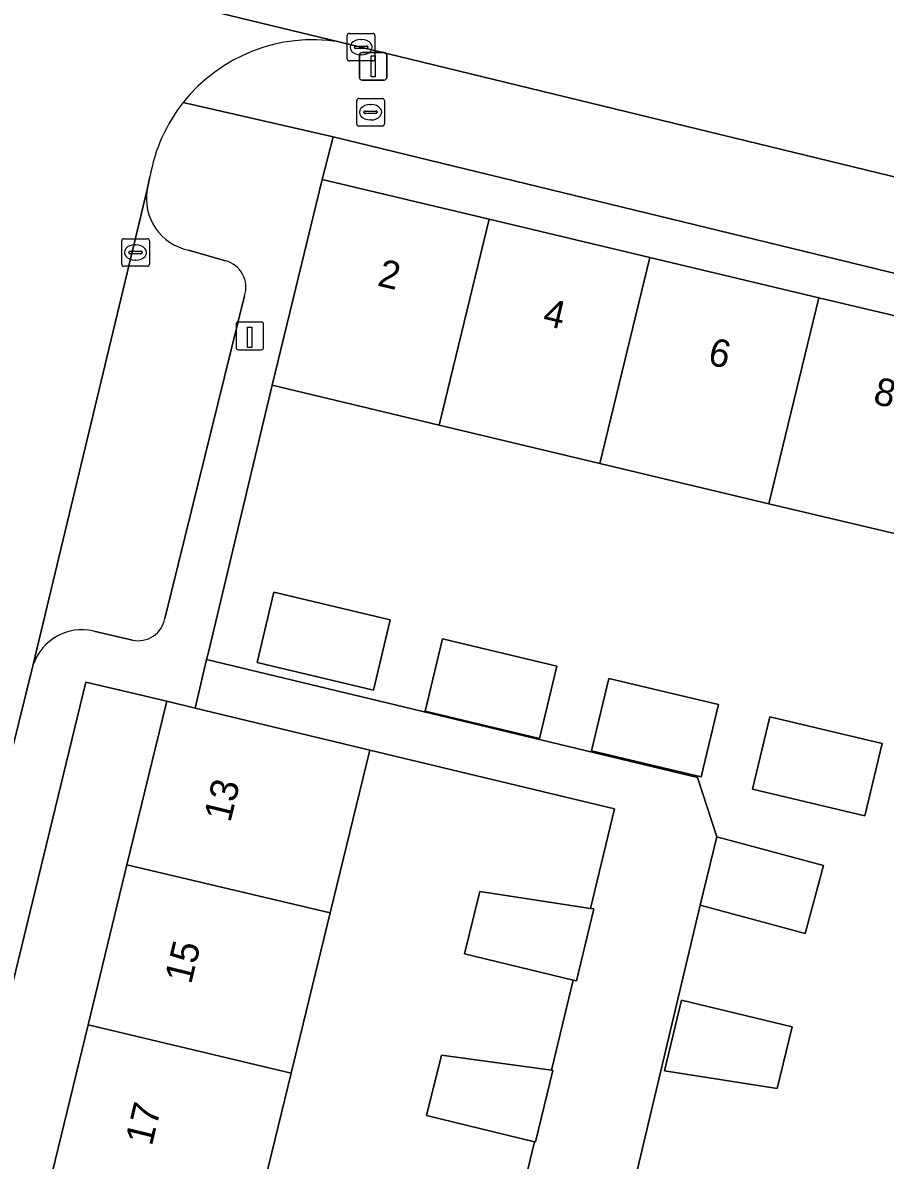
# Model space of a CAD drawing. Extents: x 162803 to 163818, y 381639 to 382475.
# Drawn here: x 163103.07 to 163134.3, y 382302.82 to 382344.03 of the extents above; entities that cross this region are included whole.
import ezdxf

# ---------------------------------------------------------------- set-up
doc = ezdxf.new("R2010")
doc.units = 0
for name, color, linetype in [('IMGEO_Brandkraan', 7, 'Continuous'), ('IMGEO_Erf', 7, 'Continuous'), ('IMGEO_Kolk', 7, 'Continuous'), ('IMGEO_Laadpaal', 7, 'Continuous'), ('IMGEO_Lichtmast', 7, 'Continuous'), ('IMGEO_Muur', 7, 'Continuous'), ('IMGEO_Pand', 7, 'Continuous'), ('IMGEO_Pand_nummerreeks', 7, 'Continuous'), ('IMGEO_Parkeervlak_open', 7, 'Continuous'), ('IMGEO_Rijbaan_lokaal_gesloten', 7, 'Continuous'), ('IMGEO_Rijbaan_lokaal_open', 7, 'Continuous'), ('IMGEO_Voetpad_open', 7, 'Continuous')]:
    doc.layers.add(name, color=color, linetype=linetype)

msp = doc.modelspace()

# ---------------------------------------------------------------- linework, layer by layer
at = {"layer": 'IMGEO_Brandkraan'}
for p, q in [((163115.241, 382341.288), (163116.093, 382341.288)), ((163115.166, 382340.362), (163115.166, 382341.214)), ((163115.468, 382340.831), (163115.866, 382340.831)), ((163115.654, 382341.068), (163115.679, 382341.068)), ((163116.167, 382341.214), (163116.167, 382340.362)), ((163115.425, 382340.782), (163115.425, 382340.794)), ((163115.863, 382340.745), (163115.465, 382340.745)), ((163115.677, 382340.508), (163115.652, 382340.508)), ((163115.909, 382340.794), (163115.909, 382340.782)), ((163116.093, 382340.288), (163115.241, 382340.288))]:
    msp.add_line(p, q, dxfattribs=at)
for points in [[(163115.241, 382341.288), (163116.093, 382341.288)], [(163115.166, 382340.362), (163115.166, 382341.214)], [(163116.167, 382341.214), (163116.167, 382340.362)], [(163116.093, 382340.288), (163115.241, 382340.288)]]:
    msp.add_lwpolyline(points, dxfattribs=at)
for centre, radius, start, end in [((163115.243, 382341.212), 0.0765, 91.552, 178.448), ((163115.243, 382341.212), 0.0765, 91.552, 178.448), ((163116.091, 382341.212), 0.0765, 1.552, 88.448), ((163116.091, 382341.212), 0.0765, 1.552, 88.448), ((163115.465, 382340.791), 0.0403, 85.8775, 175.7526), ((163115.87, 382340.793), 0.0386, 1.7309, 96.639), ((163115.462, 382340.781), 0.0366, 178.938, 274.7102), ((163115.866, 382340.788), 0.043, 264.8664, 352.4533), ((163115.243, 382340.364), 0.0765, 181.552, 268.448), ((163115.243, 382340.364), 0.0765, 181.552, 268.448), ((163116.091, 382340.364), 0.0765, 271.552, 358.448), ((163116.091, 382340.364), 0.0765, 271.552, 358.448)]:
    msp.add_arc(centre, radius, start, end, dxfattribs=at)
for centre, major_axis, ratio, start_param, end_param in [((163115.653, 382340.788), (-0.387, 0.002), 0.722429, 4.712389, 7.853982), ((163115.678, 382340.788), (-0.39, 0.002), 0.717154, 1.570796, 4.712389)]:
    msp.add_ellipse(centre, major_axis=major_axis, ratio=ratio, start_param=start_param, end_param=end_param, dxfattribs=at)
at = {"layer": 'IMGEO_Erf'}
for points in [[(163150.106, 382331.192), (163114.317, 382339.892), (163113.917, 382338.352), (163119.957, 382336.913), (163125.78, 382335.526), (163131.9, 382334.068), (163137.772, 382332.67), (163143.891, 382331.212), (163149.794, 382329.806)], [(163111.559, 382320.854), (163112.164, 382323.398), (163116.375, 382322.397), (163115.77, 382319.853)], [(163117.648, 382319.089), (163118.273, 382321.709), (163122.407, 382320.723), (163121.782, 382318.103)], [(163123.666, 382317.654), (163124.291, 382320.274), (163128.26, 382319.327), (163127.634, 382316.707)], [(163130.124, 382318.882), (163134.189, 382317.912), (163133.564, 382315.292), (163129.499, 382316.262)], [(163126.918, 382308.618), (163130.928, 382307.656), (163130.391, 382305.415), (163126.304, 382306.057)]]:
    msp.add_lwpolyline(points, close=True, dxfattribs=at)
for points in [[(163135.958, 382325.205), (163130.086, 382326.605), (163123.967, 382328.065), (163118.145, 382329.454), (163112.1, 382330.896), (163109.805, 382321.271), (163109.73, 382320.954), (163127.496, 382316.688), (163128.207, 382314.539), (163132.062, 382313.493), (163131.394, 382311.031), (163127.602, 382312.061), (163124.011, 382296.95)], [(163102.629, 382296.168), (163104.027, 382301.92), (163105.437, 382307.723), (163106.847, 382313.524), (163108.286, 382319.447), (163105.355, 382320.14), (163091.157, 382261.639)], [(163120.818, 382300.237), (163121.599, 382303.487), (163117.696, 382304.435), (163118.228, 382306.625), (163122.222, 382306.079), (163123.006, 382309.34), (163119.07, 382310.296), (163119.619, 382312.553), (163123.632, 382311.944), (163124.498, 382315.547), (163115.638, 382317.677), (163114.204, 382311.778), (163112.794, 382305.976), (163111.384, 382300.174)]]:
    msp.add_lwpolyline(points, dxfattribs=at)
at = {"layer": 'IMGEO_Kolk'}
for p, q in [((163114.822, 382342.718), (163114.822, 382343.57)), ((163114.897, 382343.644), (163115.749, 382343.644)), ((163115.31, 382343.424), (163115.335, 382343.424)), ((163115.823, 382343.57), (163115.823, 382342.718)), ((163115.081, 382343.138), (163115.081, 382343.15)), ((163115.519, 382343.101), (163115.121, 382343.101)), ((163115.124, 382343.187), (163115.522, 382343.187)), ((163115.565, 382343.15), (163115.565, 382343.138)), ((163115.749, 382342.644), (163114.897, 382342.644)), ((163115.333, 382342.864), (163115.308, 382342.864)), ((163106.655, 382335.28), (163106.655, 382336.132)), ((163106.73, 382336.206), (163107.582, 382336.206)), ((163107.143, 382335.986), (163107.168, 382335.986)), ((163107.656, 382336.132), (163107.656, 382335.28)), ((163106.914, 382335.7), (163106.914, 382335.712)), ((163107.352, 382335.663), (163106.954, 382335.663)), ((163106.957, 382335.749), (163107.355, 382335.749)), ((163107.398, 382335.712), (163107.398, 382335.7)), ((163107.582, 382335.206), (163106.73, 382335.206)), ((163107.166, 382335.426), (163107.141, 382335.426))]:
    msp.add_line(p, q, dxfattribs=at)
for points in [[(163114.822, 382342.718), (163114.822, 382343.57)], [(163114.897, 382343.644), (163115.749, 382343.644)], [(163115.823, 382343.57), (163115.823, 382342.718)], [(163115.749, 382342.644), (163114.897, 382342.644)], [(163106.655, 382335.28), (163106.655, 382336.132)], [(163106.73, 382336.206), (163107.582, 382336.206)], [(163107.656, 382336.132), (163107.656, 382335.28)], [(163107.582, 382335.206), (163106.73, 382335.206)]]:
    msp.add_lwpolyline(points, dxfattribs=at)
for centre, radius, start, end in [((163114.899, 382343.568), 0.0765, 91.552, 178.448), ((163114.899, 382343.568), 0.0765, 91.552, 178.448), ((163115.747, 382343.568), 0.0765, 1.552, 88.448), ((163115.747, 382343.568), 0.0765, 1.552, 88.448), ((163115.121, 382343.147), 0.0403, 85.8775, 175.7526), ((163115.118, 382343.137), 0.0366, 178.938, 274.7102), ((163115.522, 382343.144), 0.043, 264.8664, 352.4533), ((163115.526, 382343.149), 0.0386, 1.7309, 96.639), ((163114.899, 382342.72), 0.0765, 181.552, 268.448), ((163114.899, 382342.72), 0.0765, 181.552, 268.448), ((163115.747, 382342.72), 0.0765, 271.552, 358.448), ((163115.747, 382342.72), 0.0765, 271.552, 358.448), ((163106.732, 382336.13), 0.0765, 91.552, 178.448), ((163106.732, 382336.13), 0.0765, 91.552, 178.448), ((163107.58, 382336.13), 0.0765, 1.552, 88.448), ((163107.58, 382336.13), 0.0765, 1.552, 88.448), ((163106.954, 382335.709), 0.0403, 85.8775, 175.7526), ((163106.951, 382335.699), 0.0366, 178.938, 274.7102), ((163107.355, 382335.706), 0.043, 264.8664, 352.4533), ((163107.359, 382335.711), 0.0386, 1.7309, 96.639), ((163106.732, 382335.282), 0.0765, 181.552, 268.448), ((163106.732, 382335.282), 0.0765, 181.552, 268.448), ((163107.58, 382335.282), 0.0765, 271.552, 358.448), ((163107.58, 382335.282), 0.0765, 271.552, 358.448)]:
    msp.add_arc(centre, radius, start, end, dxfattribs=at)
for centre, major_axis, ratio, start_param, end_param in [((163115.309, 382343.144), (-0.387, 0.002), 0.722429, 4.712389, 7.853982), ((163115.334, 382343.144), (-0.39, 0.002), 0.717154, 1.570796, 4.712389), ((163107.142, 382335.706), (-0.387, 0.002), 0.722429, 4.712389, 7.853982), ((163107.167, 382335.706), (-0.39, 0.002), 0.717154, 1.570796, 4.712389)]:
    msp.add_ellipse(centre, major_axis=major_axis, ratio=ratio, start_param=start_param, end_param=end_param, dxfattribs=at)
at = {"layer": 'IMGEO_Laadpaal'}
for p, q in [((163110.795, 382333.1), (163110.795, 382332.259)), ((163110.795, 382333.1), (163110.795, 382332.259)), ((163111.711, 382333.184), (163110.87, 382333.184)), ((163111.711, 382333.184), (163110.87, 382333.184)), ((163111.795, 382332.268), (163111.795, 382333.109)), ((163111.795, 382332.268), (163111.795, 382333.109)), ((163110.879, 382332.184), (163111.72, 382332.184)), ((163110.879, 382332.184), (163111.72, 382332.184))]:
    msp.add_line(p, q, dxfattribs=at)
msp.add_lwpolyline([(163111.21, 382332.997), (163111.37, 382332.997), (163111.37, 382332.264), (163111.21, 382332.264), (163111.21, 382332.997)], dxfattribs=at)
for centre, start, end in [((163110.873, 382333.106), 92.4484, 184.2845), ((163110.873, 382333.106), 92.4484, 184.2845), ((163111.717, 382333.106), 2.4484, 94.2845), ((163111.717, 382333.106), 2.4484, 94.2845), ((163110.873, 382332.262), 182.4484, 274.2845), ((163110.873, 382332.262), 182.4484, 274.2845), ((163111.717, 382332.262), 272.4484, 4.2845), ((163111.717, 382332.262), 272.4484, 4.2845)]:
    msp.add_arc(centre, 0.0779, start, end, dxfattribs=at)
at = {"layer": 'IMGEO_Lichtmast'}
for p, q in [((163115.362, 382342.951), (163116.152, 382342.951)), ((163116.152, 382342.951), (163115.362, 382342.951)), ((163115.262, 382342.051), (163115.262, 382342.851)), ((163115.262, 382342.851), (163115.262, 382342.051)), ((163116.252, 382342.851), (163116.252, 382342.051)), ((163116.252, 382342.051), (163116.252, 382342.851)), ((163116.152, 382341.951), (163115.362, 382341.951)), ((163115.362, 382341.951), (163116.152, 382341.951))]:
    msp.add_line(p, q, dxfattribs=at)
msp.add_lwpolyline([(163115.682, 382342.826), (163115.832, 382342.826), (163115.832, 382342.076), (163115.682, 382342.076), (163115.682, 382342.826)], dxfattribs=at)
for centre, start, end in [((163115.362, 382342.851), 90, 180), ((163115.362, 382342.851), 90, 180), ((163116.152, 382342.851), 0, 90), ((163116.152, 382342.851), 360, 90), ((163115.362, 382342.051), 180, 270), ((163115.362, 382342.051), 180, 270), ((163116.152, 382342.051), 270, 0), ((163116.152, 382342.051), 270, 0)]:
    msp.add_arc(centre, 0.1, start, end, dxfattribs=at)
at = {"layer": 'IMGEO_Muur'}
msp.add_lwpolyline([(163109.805, 382321.271), (163112.1, 382330.896)], dxfattribs=at)
at = {"layer": 'IMGEO_Pand'}
for points in [[(163118.145, 382329.454), (163119.957, 382336.913), (163113.917, 382338.352), (163112.1, 382330.896)], [(163125.78, 382335.526), (163119.957, 382336.913), (163118.145, 382329.454), (163123.967, 382328.065)], [(163125.78, 382335.526), (163123.967, 382328.065), (163130.086, 382326.605), (163131.9, 382334.068)], [(163137.772, 382332.67), (163131.9, 382334.068), (163130.086, 382326.605), (163135.958, 382325.205)], [(163115.77, 382319.853), (163116.375, 382322.397), (163112.164, 382323.398), (163111.559, 382320.854)], [(163122.407, 382320.723), (163118.273, 382321.709), (163117.648, 382319.089), (163121.782, 382318.103)], [(163128.26, 382319.327), (163124.291, 382320.274), (163123.666, 382317.654), (163127.634, 382316.707)], [(163106.847, 382313.524), (163114.204, 382311.778), (163115.638, 382317.677), (163109.311, 382319.198), (163108.286, 382319.447)], [(163134.189, 382317.912), (163130.124, 382318.882), (163129.499, 382316.262), (163133.564, 382315.292)], [(163132.062, 382313.493), (163128.207, 382314.539), (163127.602, 382312.061), (163131.394, 382311.031)], [(163112.794, 382305.976), (163114.204, 382311.778), (163106.847, 382313.524), (163105.437, 382307.723)], [(163123.632, 382311.944), (163119.619, 382312.553), (163119.07, 382310.296), (163123.006, 382309.34), (163123.116, 382309.313), (163123.751, 382311.926)], [(163130.928, 382307.656), (163126.918, 382308.618), (163126.304, 382306.057), (163130.391, 382305.415)], [(163104.027, 382301.92), (163111.384, 382300.174), (163112.794, 382305.976), (163105.437, 382307.723)], [(163122.222, 382306.079), (163118.228, 382306.625), (163117.696, 382304.435), (163121.599, 382303.487), (163121.631, 382303.479), (163122.262, 382306.073)]]:
    msp.add_lwpolyline(points, close=True, dxfattribs=at)
at = {"layer": 'IMGEO_Parkeervlak_open'}
for points in [[(163107.572, 382337.987), (163103.455, 382320.774)], [(163110.414, 382335.405), (163109.068, 382335.792)], [(163108.214, 382322.443), (163111.101, 382334.13)], [(163105.641, 382321.989), (163107.047, 382321.665)]]:
    msp.add_lwpolyline(points, dxfattribs=at)
for centre, radius, start, end in [((163109.474, 382337.676), 1.927, 170.7028, 257.8498), ((163110.164, 382334.448), 0.989, 341.2719, 75.3618), ((163107.262, 382322.606), 0.966, 257.1262, 350.254), ((163105.216, 382320.18), 1.858, 76.7769, 161.3546)]:
    msp.add_arc(centre, radius, start, end, dxfattribs=at)
at = {"layer": 'IMGEO_Rijbaan_lokaal_gesloten'}
msp.add_lwpolyline([(163042.433, 382360.809), (163044.202, 382360.414), (163096.339, 382347.729), (163098.264, 382347.275), (163114.514, 382343.34), (163141.376, 382336.806), (163149.418, 382334.871), (163150.664, 382334.562), (163152.543, 382342.38), (163151.467, 382342.651), (163150.423, 382342.903), (163143.407, 382344.595), (163120.292, 382350.138), (163096.979, 382355.69)], dxfattribs=at)
at = {"layer": 'IMGEO_Rijbaan_lokaal_open'}
for points in [[(163114.514, 382343.34), (163098.264, 382347.275)], [(163102.44, 382339.751), (163094.612, 382307.48), (163099.839, 382306.208), (163103.455, 382320.774), (163107.572, 382337.987)], [(163107.572, 382337.987), (163107.679, 382338.45)]]:
    msp.add_lwpolyline(points, dxfattribs=at)
for centre, radius, start, end in [((163113.575, 382337.432), 5.982, 80.9723, 141.7551), ((163113.564, 382337.434), 5.972, 141.703, 170.2059)]:
    msp.add_arc(centre, radius, start, end, dxfattribs=at)
at = {"layer": 'IMGEO_Voetpad_open'}
for points in [[(163178.76, 382327.79), (163169.696, 382329.978), (163150.664, 382334.562), (163149.418, 382334.871), (163141.376, 382336.806), (163114.514, 382343.34)], [(163088.329, 382250), (163089.618, 382255.32), (163090.093, 382257.281), (163090.662, 382259.598), (163091.157, 382261.639), (163105.355, 382320.14), (163108.286, 382319.447), (163109.311, 382319.198), (163109.73, 382320.954), (163109.805, 382321.271), (163112.1, 382330.896), (163113.917, 382338.352), (163114.317, 382339.892), (163108.877, 382341.135)], [(163108.877, 382341.135), (163114.317, 382339.892), (163150.106, 382331.192), (163151.219, 382330.903), (163156.205, 382329.677), (163158.84, 382329.032), (163162.058, 382328.272), (163166.876, 382327.097), (163167.673, 382326.978), (163203.509, 382318.352), (163211.924, 382316.587)], [(163107.679, 382338.45), (163107.572, 382337.987)], [(163109.068, 382335.792), (163110.414, 382335.405)], [(163111.101, 382334.13), (163108.214, 382322.443)], [(163107.047, 382321.665), (163105.641, 382321.989)], [(163103.455, 382320.774), (163099.839, 382306.208), (163099.186, 382303.474), (163095.381, 382287.805), (163090.201, 382266.325), (163087.619, 382255.841), (163087.012, 382253.21), (163086.232, 382250.032), (163084.04, 382240.987), (163078.668, 382219.038), (163075.66, 382206.399), (163073.776, 382198.624), (163073.068, 382195.826), (163073.507, 382195.711), (163072.615, 382192.056), (163072.178, 382192.166), (163067.464, 382172.818)], [(163124.011, 382296.95), (163127.602, 382312.061), (163128.207, 382314.539), (163127.496, 382316.688), (163109.73, 382320.954), (163109.311, 382319.198), (163115.638, 382317.677), (163124.498, 382315.547), (163123.632, 382311.944), (163123.751, 382311.926), (163123.116, 382309.313), (163123.006, 382309.34), (163122.222, 382306.079), (163122.262, 382306.073), (163121.631, 382303.479), (163121.599, 382303.487), (163120.818, 382300.237)]]:
    msp.add_lwpolyline(points, dxfattribs=at)
for centre, radius, start, end in [((163113.575, 382337.432), 5.982, 80.9723, 141.7551), ((163113.564, 382337.434), 5.972, 141.703, 170.2059), ((163109.474, 382337.676), 1.927, 170.7028, 257.8498), ((163110.164, 382334.448), 0.989, 341.2719, 75.3618), ((163107.262, 382322.606), 0.966, 257.1262, 350.254), ((163105.216, 382320.18), 1.858, 76.7769, 161.3546)]:
    msp.add_arc(centre, radius, start, end, dxfattribs=at)

# ---------------------------------------------------------------- texts
at = {"layer": 'IMGEO_Pand_nummerreeks'}
for s, rotation, p in [('2', 346.6017, (163115.877, 382334.513)), ('4', 346.6017, (163121.858, 382333.088)), ('6', 346.6017, (163127.838, 382331.664)), ('8', 346.6017, (163133.821, 382330.239)), ('13', 76.3582, (163110.589, 382315.029)), ('15', 76.3582, (163109.167, 382309.168)), ('17', 76.3582, (163107.744, 382303.307))]:
    msp.add_text(s, height=1, rotation=rotation, dxfattribs=at).set_placement(p)

doc.saveas('drawing.dxf')
